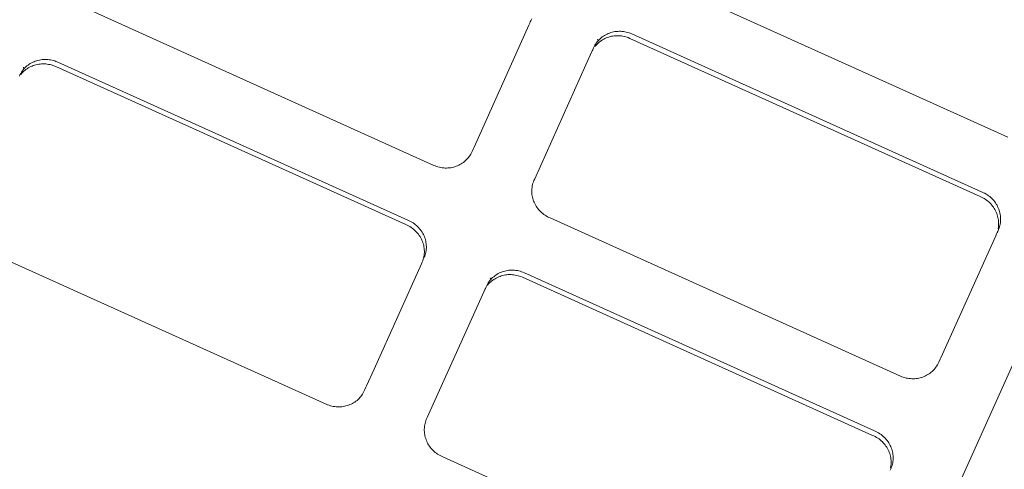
# Model space of a CAD drawing. Header units: millimetres. Extents: x 7483 to 13091, y 8111 to 13871.
# Tile 406 of 656: x 9768.21 to 9771.09, y 10170.33 to 10171.65. Entities that reach past the tile are written whole.
import ezdxf

# ---------------------------------------------------------------- set-up
doc = ezdxf.new("R2010")
doc.units = ezdxf.units.MM
doc.layers.add('2d_2_WYMIAROWA', color=8, linetype='Continuous', lineweight=15)
doc.layers.add('MEBLE PKN', color=150, linetype='Continuous', lineweight=20)
doc.layers.add('a___wymiary', color=7, linetype='Continuous', lineweight=5, true_color=0x000000)
doc.layers.add('wymiary', color=7, linetype='Continuous', lineweight=5, true_color=0xb2b2b2)
doc.styles.add('Arial', font='arial.ttf')
doc.dimstyles.new('wymiary agp1', dxfattribs={"dimtxt": 16, "dimasz": 5, "dimexe": 30, "dimexo": 60, "dimgap": 1.8, "dimtad": 1, "dimdec": 3, "dimrnd": 0.5, "dimdsep": 46, "dimtxsty": 'Arial', "dimblk": 'znacznik', "dimcen": 1.5, "dimse1": 1, "dimse2": 1, "dimclrd": 256, "dimazin": 0, "dimtfac": 1, "dimtdec": 3, "dimtmove": 1, "dimatfit": 3, "dimldrblk": 'znacznik', "dimfxl": 0, "dimlwd": -1, "dimarcsym": 0})

# ---------------------------------------------------------------- blocks, each defined once
blk = doc.blocks.new('WYSPA KASOWA')
at = {"layer": '2d_2_WYMIAROWA'}
for p, q in [((-320.2455, 7.5241), (-321.2712, 7.9868)), ((-321.9277, 7.4417), (-322.9534, 7.9044)), ((-321.6488, 7.8523), (-321.8094, 7.4954)), ((-321.6463, 7.8579), (-321.6488, 7.8523)), ((-321.6448, 7.8619), (-321.6463, 7.8579)), ((-321.6428, 7.8652), (-321.6448, 7.8619)), ((-321.6403, 7.8708), (-321.6428, 7.8652)), ((-321.4372, 7.8151), (-321.434, 7.8176)), ((-321.434, 7.8176), (-321.4307, 7.8199)), ((-321.4307, 7.8199), (-321.4273, 7.8221)), ((-321.4273, 7.8221), (-321.4237, 7.8241)), ((-321.4237, 7.8241), (-321.4201, 7.8259)), ((-321.4201, 7.8259), (-321.4164, 7.8275)), ((-321.4186, 7.8161), (-321.4147, 7.8174)), ((-321.4164, 7.8275), (-321.4126, 7.829)), ((-321.4147, 7.8174), (-321.4108, 7.8185)), ((-321.4126, 7.829), (-321.4088, 7.8303)), ((-321.4108, 7.8185), (-321.4068, 7.8194)), ((-321.4088, 7.8303), (-321.4049, 7.8314)), ((-321.4068, 7.8194), (-321.4028, 7.8201)), ((-321.4049, 7.8314), (-321.4009, 7.8323)), ((-321.4028, 7.8201), (-321.3987, 7.8207)), ((-321.4009, 7.8323), (-321.3969, 7.8331)), ((-321.3987, 7.8207), (-321.3946, 7.8211)), ((-321.3969, 7.8331), (-321.3928, 7.8336)), ((-321.3946, 7.8211), (-321.3905, 7.8212)), ((-321.3928, 7.8336), (-321.3887, 7.834)), ((-321.3905, 7.8212), (-321.3863, 7.8212)), ((-321.3887, 7.834), (-321.3845, 7.8341)), ((-321.3863, 7.8212), (-321.3821, 7.8209)), ((-321.3845, 7.8341), (-321.3803, 7.8341)), ((-321.3821, 7.8209), (-321.3779, 7.8205)), ((-321.3803, 7.8341), (-321.3762, 7.8339)), ((-321.3779, 7.8205), (-321.3737, 7.8198)), ((-321.3762, 7.8339), (-321.372, 7.8334)), ((-321.3737, 7.8198), (-321.3695, 7.819)), ((-321.372, 7.8334), (-321.3678, 7.8328)), ((-321.3695, 7.819), (-321.3654, 7.8179)), ((-321.3678, 7.8328), (-321.3636, 7.8319)), ((-321.3654, 7.8179), (-321.3612, 7.8166)), ((-321.3636, 7.8319), (-321.3594, 7.8308)), ((-321.3594, 7.8308), (-321.3553, 7.8296)), ((-321.3553, 7.8296), (-321.3521, 7.8284)), ((-321.3521, 7.8284), (-321.347, 7.8263)), ((-321.347, 7.8263), (-320.3211, 7.3635)), ((-321.4594, 7.7855), (-321.4575, 7.7895)), ((-321.4575, 7.7895), (-321.4556, 7.7932)), ((-321.4575, 7.7895), (-321.4545, 7.7905)), ((-321.4556, 7.7932), (-321.4534, 7.7968)), ((-321.4545, 7.7905), (-321.4519, 7.7937)), ((-321.4534, 7.7968), (-321.4511, 7.8002)), ((-321.4519, 7.7937), (-321.4491, 7.7966)), ((-321.4511, 7.8002), (-321.4486, 7.8035)), ((-321.4491, 7.7966), (-321.4462, 7.7995)), ((-321.4486, 7.8035), (-321.4459, 7.8066)), ((-321.4459, 7.8066), (-321.4475, 7.8114)), ((-321.4462, 7.7995), (-321.4431, 7.8021)), ((-321.4459, 7.8066), (-321.4432, 7.8096)), ((-321.4432, 7.8096), (-321.4402, 7.8124)), ((-321.4431, 7.8021), (-321.4399, 7.8046)), ((-321.4402, 7.8124), (-321.4372, 7.8151)), ((-321.4399, 7.8046), (-321.4366, 7.807)), ((-321.4366, 7.807), (-321.4332, 7.8091)), ((-321.4332, 7.8091), (-321.4297, 7.8111)), ((-321.4297, 7.8111), (-321.4261, 7.813)), ((-321.4261, 7.813), (-321.4224, 7.8146)), ((-321.4224, 7.8146), (-321.4186, 7.8161)), ((-321.3612, 7.8166), (-321.3581, 7.8155)), ((-321.3581, 7.8155), (-321.353, 7.8134)), ((-321.353, 7.8134), (-320.3271, 7.3505)), ((-321.6319, 7.4027), (-321.4653, 7.7726)), ((-321.4653, 7.7726), (-321.4632, 7.7771)), ((-321.4632, 7.7771), (-321.4615, 7.7803)), ((-321.4615, 7.7803), (-321.4594, 7.7855)), ((-323.1225, 7.73), (-323.1194, 7.7327)), ((-323.1194, 7.7327), (-323.1162, 7.7352)), ((-323.1162, 7.7352), (-323.1129, 7.7375)), ((-323.1129, 7.7375), (-323.1095, 7.7397)), ((-323.1119, 7.7287), (-323.1083, 7.7306)), ((-323.1095, 7.7397), (-323.106, 7.7417)), ((-323.1083, 7.7306), (-323.1046, 7.7322)), ((-323.106, 7.7417), (-323.1024, 7.7435)), ((-323.1046, 7.7322), (-323.1008, 7.7337)), ((-323.1024, 7.7435), (-323.0987, 7.7452)), ((-323.1008, 7.7337), (-323.097, 7.735)), ((-323.0987, 7.7452), (-323.0949, 7.7466)), ((-323.097, 7.735), (-323.093, 7.7361)), ((-323.0949, 7.7466), (-323.091, 7.7479)), ((-323.093, 7.7361), (-323.0891, 7.737)), ((-323.091, 7.7479), (-323.0871, 7.749)), ((-323.0891, 7.737), (-323.085, 7.7378)), ((-323.0871, 7.749), (-323.0831, 7.75)), ((-323.085, 7.7378), (-323.081, 7.7383)), ((-323.0831, 7.75), (-323.0791, 7.7507)), ((-323.081, 7.7383), (-323.0768, 7.7387)), ((-323.0791, 7.7507), (-323.075, 7.7512)), ((-323.0768, 7.7387), (-323.0727, 7.7388)), ((-323.075, 7.7512), (-323.0709, 7.7516)), ((-323.0727, 7.7388), (-323.0685, 7.7388)), ((-323.0709, 7.7516), (-323.0667, 7.7518)), ((-323.0685, 7.7388), (-323.0643, 7.7385)), ((-323.0667, 7.7518), (-323.0626, 7.7517)), ((-323.0643, 7.7385), (-323.0602, 7.7381)), ((-323.0626, 7.7517), (-323.0584, 7.7515)), ((-323.0602, 7.7381), (-323.056, 7.7374)), ((-323.0584, 7.7515), (-323.0542, 7.751)), ((-323.056, 7.7374), (-323.0518, 7.7366)), ((-323.0542, 7.751), (-323.05, 7.7504)), ((-323.0518, 7.7366), (-323.0476, 7.7355)), ((-323.05, 7.7504), (-323.0458, 7.7495)), ((-323.0476, 7.7355), (-323.0435, 7.7342)), ((-323.0458, 7.7495), (-323.0417, 7.7485)), ((-323.0435, 7.7342), (-323.0403, 7.7331)), ((-323.0417, 7.7485), (-323.0375, 7.7472)), ((-323.0403, 7.7331), (-323.0352, 7.731)), ((-323.0375, 7.7472), (-323.0344, 7.746)), ((-323.0352, 7.731), (-322.0093, 7.2682)), ((-323.0344, 7.746), (-323.0292, 7.7439)), ((-323.0292, 7.7439), (-322.0034, 7.2811)), ((-323.1416, 7.7031), (-323.1398, 7.7071)), ((-323.1398, 7.7071), (-323.1378, 7.7108)), ((-323.1398, 7.7071), (-323.1368, 7.7082)), ((-323.1378, 7.7108), (-323.1356, 7.7144)), ((-323.1368, 7.7082), (-323.1341, 7.7113)), ((-323.1356, 7.7144), (-323.1333, 7.7178)), ((-323.1341, 7.7113), (-323.1313, 7.7143)), ((-323.1333, 7.7178), (-323.1308, 7.7211)), ((-323.1313, 7.7143), (-323.1284, 7.7171)), ((-323.1308, 7.7211), (-323.1282, 7.7242)), ((-323.1282, 7.7242), (-323.1297, 7.729)), ((-323.1284, 7.7171), (-323.1253, 7.7197)), ((-323.1282, 7.7242), (-323.1254, 7.7272)), ((-323.1254, 7.7272), (-323.1225, 7.73)), ((-323.1253, 7.7197), (-323.1222, 7.7222)), ((-323.1222, 7.7222), (-323.1189, 7.7246)), ((-323.1189, 7.7246), (-323.1154, 7.7267)), ((-323.1154, 7.7267), (-323.1119, 7.7287)), ((-321.8214, 7.4712), (-321.8237, 7.4678)), ((-321.8192, 7.4748), (-321.8214, 7.4712)), ((-321.8172, 7.4785), (-321.8192, 7.4748)), ((-321.8154, 7.4824), (-321.8172, 7.4785)), ((-321.8113, 7.4914), (-321.8154, 7.4824)), ((-321.8094, 7.4954), (-321.8113, 7.4914)), ((-321.8546, 7.4421), (-321.8584, 7.4404)), ((-321.851, 7.4439), (-321.8546, 7.4421)), ((-321.8475, 7.4459), (-321.851, 7.4439)), ((-321.8441, 7.4481), (-321.8475, 7.4459)), ((-321.8408, 7.4504), (-321.8441, 7.4481)), ((-321.8376, 7.4529), (-321.8408, 7.4504)), ((-321.8345, 7.4556), (-321.8376, 7.4529)), ((-321.8316, 7.4584), (-321.8345, 7.4556)), ((-321.8288, 7.4614), (-321.8316, 7.4584)), ((-321.8262, 7.4645), (-321.8288, 7.4614)), ((-321.8237, 7.4678), (-321.8262, 7.4645)), ((-321.9236, 7.44), (-321.9277, 7.4417)), ((-321.9195, 7.4385), (-321.9236, 7.44)), ((-321.9154, 7.4372), (-321.9195, 7.4385)), ((-321.9112, 7.4361), (-321.9154, 7.4372)), ((-321.907, 7.4352), (-321.9112, 7.4361)), ((-321.9028, 7.4346), (-321.907, 7.4352)), ((-321.8986, 7.4341), (-321.9028, 7.4346)), ((-321.8944, 7.4339), (-321.8986, 7.4341)), ((-321.8903, 7.4339), (-321.8944, 7.4339)), ((-321.8861, 7.434), (-321.8903, 7.4339)), ((-321.882, 7.4344), (-321.8861, 7.434)), ((-321.8779, 7.4349), (-321.882, 7.4344)), ((-321.8739, 7.4357), (-321.8779, 7.4349)), ((-321.8699, 7.4366), (-321.8739, 7.4357)), ((-321.866, 7.4377), (-321.8699, 7.4366)), ((-321.8621, 7.439), (-321.866, 7.4377)), ((-321.8584, 7.4404), (-321.8621, 7.439)), ((-321.6392, 7.3811), (-321.6383, 7.3852)), ((-321.6383, 7.3852), (-321.6372, 7.3892)), ((-321.6372, 7.3892), (-321.6359, 7.3932)), ((-321.6359, 7.3932), (-321.6344, 7.3971)), ((-321.6344, 7.3971), (-321.6319, 7.4027)), ((-321.6405, 7.369), (-321.6402, 7.373)), ((-321.6405, 7.3649), (-321.6405, 7.369)), ((-321.6403, 7.3609), (-321.6405, 7.3649)), ((-321.6399, 7.3568), (-321.6403, 7.3609)), ((-321.6402, 7.373), (-321.6398, 7.3771)), ((-321.6393, 7.3528), (-321.6399, 7.3568)), ((-321.6398, 7.3771), (-321.6392, 7.3811)), ((-320.3211, 7.3635), (-320.3173, 7.3617)), ((-320.3173, 7.3617), (-320.3133, 7.3598)), ((-320.3133, 7.3598), (-320.3095, 7.3576)), ((-320.3095, 7.3576), (-320.3058, 7.3553)), ((-321.6385, 7.3489), (-321.6393, 7.3528)), ((-321.6375, 7.3449), (-321.6385, 7.3489)), ((-321.6363, 7.341), (-321.6375, 7.3449)), ((-321.635, 7.3372), (-321.6363, 7.341)), ((-321.6334, 7.3335), (-321.635, 7.3372)), ((-321.6317, 7.3298), (-321.6334, 7.3335)), ((-321.6298, 7.3261), (-321.6317, 7.3298)), ((-320.3271, 7.3505), (-320.3232, 7.3488)), ((-320.3232, 7.3488), (-320.3193, 7.3468)), ((-320.3193, 7.3468), (-320.3154, 7.3447)), ((-320.3154, 7.3447), (-320.3118, 7.3424)), ((-320.3118, 7.3424), (-320.3083, 7.34)), ((-320.3083, 7.34), (-320.3049, 7.3373)), ((-320.3058, 7.3553), (-320.3023, 7.3529)), ((-320.3049, 7.3373), (-320.3016, 7.3346)), ((-320.3023, 7.3529), (-320.2989, 7.3503)), ((-320.3016, 7.3346), (-320.2986, 7.3317)), ((-320.2989, 7.3503), (-320.2957, 7.3475)), ((-320.2986, 7.3317), (-320.2957, 7.3287)), ((-320.2957, 7.3475), (-320.2926, 7.3447)), ((-320.2957, 7.3287), (-320.2929, 7.3256)), ((-320.2926, 7.3447), (-320.2897, 7.3417)), ((-320.2897, 7.3417), (-320.287, 7.3385)), ((-320.287, 7.3385), (-320.2844, 7.3353)), ((-320.2844, 7.3353), (-320.2819, 7.3319)), ((-320.2819, 7.3319), (-320.2797, 7.3285)), ((-320.2797, 7.3285), (-320.2776, 7.325)), ((-321.6277, 7.3226), (-321.6298, 7.3261)), ((-321.6255, 7.3192), (-321.6277, 7.3226)), ((-321.6231, 7.3158), (-321.6255, 7.3192)), ((-321.6205, 7.3126), (-321.6231, 7.3158)), ((-321.6177, 7.3095), (-321.6205, 7.3126)), ((-321.6148, 7.3065), (-321.6177, 7.3095)), ((-321.6117, 7.3036), (-321.6148, 7.3065)), ((-321.6085, 7.3008), (-321.6117, 7.3036)), ((-321.6051, 7.2982), (-321.6085, 7.3008)), ((-321.6016, 7.2958), (-321.6051, 7.2982)), ((-320.2929, 7.3256), (-320.2903, 7.3224)), ((-320.2903, 7.3224), (-320.2879, 7.319)), ((-320.2879, 7.319), (-320.2856, 7.3156)), ((-320.2856, 7.3156), (-320.2836, 7.312)), ((-320.2836, 7.312), (-320.2817, 7.3084)), ((-320.2817, 7.3084), (-320.2799, 7.3047)), ((-320.2799, 7.3047), (-320.2784, 7.301)), ((-320.2784, 7.301), (-320.277, 7.2971)), ((-320.2776, 7.325), (-320.2757, 7.3214)), ((-320.2757, 7.3214), (-320.274, 7.3177)), ((-320.274, 7.3177), (-320.2725, 7.3139)), ((-320.2725, 7.3139), (-320.2711, 7.3101)), ((-320.2711, 7.3101), (-320.2699, 7.3062)), ((-320.2699, 7.3062), (-320.2689, 7.3023)), ((-320.2689, 7.3023), (-320.2682, 7.2983)), ((-320.2682, 7.2983), (-320.2676, 7.2943)), ((-322.0034, 7.2811), (-321.9995, 7.2794)), ((-321.9995, 7.2794), (-321.9956, 7.2774)), ((-321.9956, 7.2774), (-321.9917, 7.2753)), ((-321.9917, 7.2753), (-321.9881, 7.273)), ((-321.9881, 7.273), (-321.9845, 7.2705)), ((-321.9845, 7.2705), (-321.9812, 7.2679)), ((-321.5979, 7.2935), (-321.6016, 7.2958)), ((-321.5941, 7.2914), (-321.5979, 7.2935)), ((-321.5901, 7.2894), (-321.5941, 7.2914)), ((-321.5862, 7.2876), (-321.5901, 7.2894)), ((-320.5604, 6.8248), (-321.5862, 7.2876)), ((-320.277, 7.2971), (-320.2759, 7.2933)), ((-320.2759, 7.2933), (-320.2749, 7.2893)), ((-320.2749, 7.2893), (-320.2741, 7.2854)), ((-320.2741, 7.2854), (-320.2735, 7.2814)), ((-320.2735, 7.2814), (-320.2731, 7.2773)), ((-320.2729, 7.2692), (-320.2732, 7.2651)), ((-320.2731, 7.2773), (-320.2729, 7.2733)), ((-320.2729, 7.2733), (-320.2729, 7.2692)), ((-320.2683, 7.27), (-320.2691, 7.2659)), ((-320.2677, 7.274), (-320.2683, 7.27)), ((-320.2672, 7.2781), (-320.2677, 7.274)), ((-320.2676, 7.2943), (-320.2672, 7.2903)), ((-320.2672, 7.2903), (-320.267, 7.2862)), ((-320.267, 7.2821), (-320.2672, 7.2781)), ((-320.267, 7.2862), (-320.267, 7.2821)), ((-322.0093, 7.2682), (-322.0055, 7.2664)), ((-322.0055, 7.2664), (-322.0015, 7.2644)), ((-322.0015, 7.2644), (-321.9977, 7.2623)), ((-321.9977, 7.2623), (-321.994, 7.26)), ((-321.994, 7.26), (-321.9905, 7.2576)), ((-321.9905, 7.2576), (-321.9871, 7.255)), ((-321.9871, 7.255), (-321.9839, 7.2522)), ((-321.9839, 7.2522), (-321.9808, 7.2493)), ((-321.9812, 7.2679), (-321.9779, 7.2652)), ((-321.9808, 7.2493), (-321.9779, 7.2463)), ((-321.9779, 7.2652), (-321.9749, 7.2623)), ((-321.9779, 7.2463), (-321.9751, 7.2432)), ((-321.9751, 7.2432), (-321.9725, 7.24)), ((-321.9749, 7.2623), (-321.9719, 7.2593)), ((-321.9719, 7.2593), (-321.9692, 7.2561)), ((-321.9692, 7.2561), (-321.9666, 7.2529)), ((-321.9666, 7.2529), (-321.9642, 7.2496)), ((-321.9642, 7.2496), (-321.9619, 7.2461)), ((-321.9619, 7.2461), (-321.9598, 7.2426)), ((-321.9598, 7.2426), (-321.958, 7.239)), ((-320.279, 7.2411), (-320.2815, 7.2354)), ((-320.2775, 7.245), (-320.279, 7.2411)), ((-320.2755, 7.2484), (-320.2775, 7.245)), ((-320.2731, 7.254), (-320.2755, 7.2484)), ((-320.2736, 7.2611), (-320.2742, 7.257)), ((-320.2742, 7.257), (-320.2731, 7.254)), ((-320.2732, 7.2651), (-320.2736, 7.2611)), ((-320.2715, 7.2579), (-320.2731, 7.254)), ((-320.2702, 7.2619), (-320.2715, 7.2579)), ((-320.2691, 7.2659), (-320.2702, 7.2619)), ((-321.9725, 7.24), (-321.9701, 7.2366)), ((-321.9701, 7.2366), (-321.9679, 7.2332)), ((-321.9679, 7.2332), (-321.9658, 7.2296)), ((-321.9658, 7.2296), (-321.9639, 7.226)), ((-321.9639, 7.226), (-321.9622, 7.2223)), ((-321.9622, 7.2223), (-321.9606, 7.2186)), ((-321.9606, 7.2186), (-321.9593, 7.2148)), ((-321.9593, 7.2148), (-321.9581, 7.2109)), ((-321.958, 7.239), (-321.9562, 7.2353)), ((-321.9562, 7.2353), (-321.9547, 7.2315)), ((-321.9547, 7.2315), (-321.9533, 7.2277)), ((-321.9533, 7.2277), (-321.9522, 7.2238)), ((-321.9522, 7.2238), (-321.9512, 7.2199)), ((-321.9512, 7.2199), (-321.9504, 7.2159)), ((-321.9504, 7.2159), (-321.9498, 7.2119)), ((-321.9498, 7.2119), (-321.9494, 7.2079)), ((-320.2815, 7.2354), (-320.4421, 6.8785)), ((-322.2426, 6.7424), (-323.2684, 7.2052)), ((-321.9581, 7.2109), (-321.9571, 7.2069)), ((-321.9571, 7.2069), (-321.9563, 7.203)), ((-321.9563, 7.203), (-321.9557, 7.199)), ((-321.9554, 7.1828), (-321.9558, 7.1787)), ((-321.9557, 7.199), (-321.9553, 7.1949)), ((-321.9552, 7.1868), (-321.9554, 7.1828)), ((-321.9553, 7.1949), (-321.9552, 7.1909)), ((-321.9552, 7.1909), (-321.9552, 7.1868)), ((-321.9514, 7.1835), (-321.9525, 7.1795)), ((-321.9505, 7.1876), (-321.9514, 7.1835)), ((-321.9499, 7.1916), (-321.9505, 7.1876)), ((-321.9495, 7.1957), (-321.9499, 7.1916)), ((-321.9492, 7.1998), (-321.9495, 7.1957)), ((-321.9494, 7.2079), (-321.9492, 7.2038)), ((-321.9492, 7.2038), (-321.9492, 7.1998)), ((-321.9612, 7.1587), (-321.9637, 7.1531)), ((-321.9597, 7.1626), (-321.9612, 7.1587)), ((-321.9584, 7.1666), (-321.9597, 7.1626)), ((-321.9573, 7.1706), (-321.9584, 7.1666)), ((-321.9538, 7.1755), (-321.9573, 7.1706)), ((-321.9565, 7.1746), (-321.9573, 7.1706)), ((-321.9558, 7.1787), (-321.9565, 7.1746)), ((-321.9525, 7.1795), (-321.9538, 7.1755)), ((-320.5766, 6.0932), (-320.099, 7.1536)), ((-321.9637, 7.1531), (-322.1024, 6.8453)), ((-321.7422, 7.1228), (-321.7387, 7.1248)), ((-321.7387, 7.1248), (-321.7351, 7.1266)), ((-321.7351, 7.1266), (-321.7314, 7.1283)), ((-321.7314, 7.1283), (-321.7276, 7.1298)), ((-321.7276, 7.1298), (-321.7237, 7.1311)), ((-321.7237, 7.1311), (-321.7198, 7.1322)), ((-321.7198, 7.1322), (-321.7158, 7.1331)), ((-321.7158, 7.1331), (-321.7118, 7.1338)), ((-321.7118, 7.1338), (-321.7077, 7.1344)), ((-321.7077, 7.1344), (-321.7036, 7.1347)), ((-321.7036, 7.1347), (-321.6995, 7.1349)), ((-321.6995, 7.1349), (-321.6953, 7.1349)), ((-321.6953, 7.1349), (-321.6911, 7.1346)), ((-321.6911, 7.1346), (-321.6869, 7.1342)), ((-321.6869, 7.1342), (-321.6827, 7.1335)), ((-321.6827, 7.1335), (-321.6785, 7.1327)), ((-321.6785, 7.1327), (-321.6744, 7.1316)), ((-321.6744, 7.1316), (-321.6702, 7.1303)), ((-321.6702, 7.1303), (-321.6671, 7.1292)), ((-321.6671, 7.1292), (-321.662, 7.1271)), ((-321.662, 7.1271), (-320.6361, 6.6642)), ((-321.7705, 7.094), (-321.7683, 7.0975)), ((-321.7683, 7.0975), (-321.766, 7.101)), ((-321.7668, 7.0944), (-321.764, 7.0974)), ((-321.766, 7.101), (-321.7635, 7.1042)), ((-321.764, 7.0974), (-321.7611, 7.1002)), ((-321.7635, 7.1042), (-321.7609, 7.1074)), ((-321.7609, 7.1074), (-321.7624, 7.1121)), ((-321.7611, 7.1002), (-321.7581, 7.1029)), ((-321.7609, 7.1074), (-321.7581, 7.1103)), ((-321.7581, 7.1103), (-321.7552, 7.1132)), ((-321.7581, 7.1029), (-321.7549, 7.1054)), ((-321.7552, 7.1132), (-321.7521, 7.1158)), ((-321.7549, 7.1054), (-321.7516, 7.1077)), ((-321.7521, 7.1158), (-321.7489, 7.1183)), ((-321.7516, 7.1077), (-321.7481, 7.1099)), ((-321.7489, 7.1183), (-321.7456, 7.1207)), ((-321.7481, 7.1099), (-321.7446, 7.1119)), ((-321.7456, 7.1207), (-321.7422, 7.1228)), ((-321.7446, 7.1119), (-321.741, 7.1137)), ((-321.741, 7.1137), (-321.7373, 7.1154)), ((-321.7373, 7.1154), (-321.7335, 7.1168)), ((-321.7335, 7.1168), (-321.7297, 7.1181)), ((-321.7297, 7.1181), (-321.7258, 7.1192)), ((-321.7258, 7.1192), (-321.7218, 7.1202)), ((-321.7218, 7.1202), (-321.7177, 7.1209)), ((-321.7177, 7.1209), (-321.7137, 7.1215)), ((-321.7137, 7.1215), (-321.7095, 7.1218)), ((-321.7095, 7.1218), (-321.7054, 7.122)), ((-321.7054, 7.122), (-321.7012, 7.1219)), ((-321.7012, 7.1219), (-321.6971, 7.1217)), ((-321.6971, 7.1217), (-321.6929, 7.1212)), ((-321.6929, 7.1212), (-321.6887, 7.1206)), ((-321.6887, 7.1206), (-321.6845, 7.1197)), ((-321.6845, 7.1197), (-321.6803, 7.1187)), ((-321.6803, 7.1187), (-321.6762, 7.1174)), ((-321.6762, 7.1174), (-321.673, 7.1163)), ((-321.673, 7.1163), (-321.6679, 7.1141)), ((-321.6679, 7.1141), (-320.642, 6.6513)), ((-321.9469, 6.7034), (-321.7803, 7.0733)), ((-321.7803, 7.0733), (-321.7781, 7.0779)), ((-321.7781, 7.0779), (-321.7764, 7.081)), ((-321.7764, 7.081), (-321.7743, 7.0863)), ((-321.7743, 7.0863), (-321.7725, 7.0902)), ((-321.7725, 7.0902), (-321.7705, 7.094)), ((-321.7725, 7.0902), (-321.7695, 7.0913)), ((-321.7695, 7.0913), (-321.7668, 7.0944)), ((-320.4481, 6.8656), (-320.4499, 6.8616)), ((-320.444, 6.8746), (-320.4481, 6.8656)), ((-320.4421, 6.8785), (-320.444, 6.8746)), ((-322.1024, 6.8453), (-322.1244, 6.7961)), ((-320.4673, 6.8387), (-320.4703, 6.8361)), ((-320.4643, 6.8415), (-320.4673, 6.8387)), ((-320.4615, 6.8445), (-320.4643, 6.8415)), ((-320.4589, 6.8476), (-320.4615, 6.8445)), ((-320.4564, 6.8509), (-320.4589, 6.8476)), ((-320.4541, 6.8544), (-320.4564, 6.8509)), ((-320.4519, 6.8579), (-320.4541, 6.8544)), ((-320.4499, 6.8616), (-320.4519, 6.8579)), ((-320.5563, 6.8231), (-320.5604, 6.8248)), ((-320.5522, 6.8216), (-320.5563, 6.8231)), ((-320.5481, 6.8203), (-320.5522, 6.8216)), ((-320.5439, 6.8192), (-320.5481, 6.8203)), ((-320.5397, 6.8184), (-320.5439, 6.8192)), ((-320.5355, 6.8177), (-320.5397, 6.8184)), ((-320.5313, 6.8173), (-320.5355, 6.8177)), ((-320.5271, 6.817), (-320.5313, 6.8173)), ((-320.523, 6.817), (-320.5271, 6.817)), ((-320.5188, 6.8172), (-320.523, 6.817)), ((-320.5147, 6.8175), (-320.5188, 6.8172)), ((-320.5106, 6.8181), (-320.5147, 6.8175)), ((-320.5066, 6.8188), (-320.5106, 6.8181)), ((-320.5026, 6.8197), (-320.5066, 6.8188)), ((-320.4987, 6.8208), (-320.5026, 6.8197)), ((-320.4948, 6.8221), (-320.4987, 6.8208)), ((-320.4911, 6.8236), (-320.4948, 6.8221)), ((-320.4874, 6.8252), (-320.4911, 6.8236)), ((-320.4837, 6.8271), (-320.4874, 6.8252)), ((-320.4802, 6.8291), (-320.4837, 6.8271)), ((-320.4768, 6.8312), (-320.4802, 6.8291)), ((-320.4735, 6.8336), (-320.4768, 6.8312)), ((-320.4703, 6.8361), (-320.4735, 6.8336)), ((-322.1322, 6.7793), (-322.1341, 6.7755)), ((-322.1303, 6.7832), (-322.1322, 6.7793)), ((-322.1262, 6.7922), (-322.1303, 6.7832)), ((-322.1244, 6.7961), (-322.1262, 6.7922)), ((-322.1557, 6.7512), (-322.159, 6.7488)), ((-322.1525, 6.7537), (-322.1557, 6.7512)), ((-322.1495, 6.7563), (-322.1525, 6.7537)), ((-322.1465, 6.7591), (-322.1495, 6.7563)), ((-322.1438, 6.7621), (-322.1465, 6.7591)), ((-322.1411, 6.7653), (-322.1438, 6.7621)), ((-322.1386, 6.7685), (-322.1411, 6.7653)), ((-322.1363, 6.772), (-322.1386, 6.7685)), ((-322.1341, 6.7755), (-322.1363, 6.772)), ((-322.2386, 6.7407), (-322.2426, 6.7424)), ((-322.2344, 6.7392), (-322.2386, 6.7407)), ((-322.2303, 6.7379), (-322.2344, 6.7392)), ((-322.2261, 6.7369), (-322.2303, 6.7379)), ((-322.2219, 6.736), (-322.2261, 6.7369)), ((-322.2177, 6.7354), (-322.2219, 6.736)), ((-322.2136, 6.7349), (-322.2177, 6.7354)), ((-322.2094, 6.7347), (-322.2136, 6.7349)), ((-322.2052, 6.7346), (-322.2094, 6.7347)), ((-322.2011, 6.7348), (-322.2052, 6.7346)), ((-322.1969, 6.7351), (-322.2011, 6.7348)), ((-322.1929, 6.7357), (-322.1969, 6.7351)), ((-322.1888, 6.7364), (-322.1929, 6.7357)), ((-322.1848, 6.7373), (-322.1888, 6.7364)), ((-322.1809, 6.7384), (-322.1848, 6.7373)), ((-322.1771, 6.7397), (-322.1809, 6.7384)), ((-322.1733, 6.7412), (-322.1771, 6.7397)), ((-322.1696, 6.7429), (-322.1733, 6.7412)), ((-322.166, 6.7447), (-322.1696, 6.7429)), ((-322.1625, 6.7467), (-322.166, 6.7447)), ((-322.159, 6.7488), (-322.1625, 6.7467)), ((-321.9522, 6.6899), (-321.9509, 6.6939)), ((-321.9509, 6.6939), (-321.9494, 6.6979)), ((-321.9494, 6.6979), (-321.9469, 6.7034)), ((-321.9554, 6.6697), (-321.9552, 6.6738)), ((-321.9554, 6.6657), (-321.9554, 6.6697)), ((-321.9552, 6.6616), (-321.9554, 6.6657)), ((-321.9552, 6.6738), (-321.9548, 6.6778)), ((-321.9548, 6.6778), (-321.9541, 6.6819)), ((-321.9541, 6.6819), (-321.9533, 6.6859)), ((-321.9533, 6.6859), (-321.9522, 6.6899)), ((-320.6361, 6.6642), (-320.6322, 6.6625)), ((-321.9548, 6.6576), (-321.9552, 6.6616)), ((-321.9542, 6.6536), (-321.9548, 6.6576)), ((-321.9534, 6.6496), (-321.9542, 6.6536)), ((-321.9525, 6.6457), (-321.9534, 6.6496)), ((-321.9513, 6.6418), (-321.9525, 6.6457)), ((-321.9499, 6.638), (-321.9513, 6.6418)), ((-321.9484, 6.6342), (-321.9499, 6.638)), ((-320.642, 6.6513), (-320.6382, 6.6496)), ((-320.6382, 6.6496), (-320.6342, 6.6476)), ((-320.6342, 6.6476), (-320.6304, 6.6455)), ((-320.6322, 6.6625), (-320.6283, 6.6605)), ((-320.6304, 6.6455), (-320.6267, 6.6432)), ((-320.6283, 6.6605), (-320.6244, 6.6584)), ((-320.6267, 6.6432), (-320.6232, 6.6407)), ((-320.6244, 6.6584), (-320.6208, 6.6561)), ((-320.6232, 6.6407), (-320.6198, 6.6381)), ((-320.6208, 6.6561), (-320.6172, 6.6537)), ((-320.6198, 6.6381), (-320.6166, 6.6354)), ((-320.6172, 6.6537), (-320.6139, 6.651)), ((-320.6166, 6.6354), (-320.6135, 6.6325)), ((-320.6139, 6.651), (-320.6106, 6.6483)), ((-320.6106, 6.6483), (-320.6076, 6.6454)), ((-320.6076, 6.6454), (-320.6047, 6.6424)), ((-320.6047, 6.6424), (-320.6019, 6.6393)), ((-320.6019, 6.6393), (-320.5993, 6.6361)), ((-320.5993, 6.6361), (-320.5969, 6.6327)), ((-321.9467, 6.6305), (-321.9484, 6.6342)), ((-321.9447, 6.6269), (-321.9467, 6.6305)), ((-321.9427, 6.6234), (-321.9447, 6.6269)), ((-321.9404, 6.6199), (-321.9427, 6.6234)), ((-321.938, 6.6166), (-321.9404, 6.6199)), ((-321.9354, 6.6133), (-321.938, 6.6166)), ((-321.9326, 6.6102), (-321.9354, 6.6133)), ((-321.9297, 6.6072), (-321.9326, 6.6102)), ((-321.9267, 6.6043), (-321.9297, 6.6072)), ((-320.6135, 6.6325), (-320.6106, 6.6295)), ((-320.6106, 6.6295), (-320.6078, 6.6264)), ((-320.6078, 6.6264), (-320.6053, 6.6231)), ((-320.6053, 6.6231), (-320.6028, 6.6198)), ((-320.6028, 6.6198), (-320.6006, 6.6163)), ((-320.6006, 6.6163), (-320.5985, 6.6128)), ((-320.5985, 6.6128), (-320.5966, 6.6092)), ((-320.5969, 6.6327), (-320.5946, 6.6293)), ((-320.5966, 6.6092), (-320.5949, 6.6055)), ((-320.5949, 6.6055), (-320.5933, 6.6017)), ((-320.5946, 6.6293), (-320.5926, 6.6257)), ((-320.5926, 6.6257), (-320.5907, 6.6221)), ((-320.5907, 6.6221), (-320.5889, 6.6184)), ((-320.5889, 6.6184), (-320.5874, 6.6147)), ((-320.5874, 6.6147), (-320.586, 6.6108)), ((-320.586, 6.6108), (-320.5849, 6.607)), ((-320.5849, 6.607), (-320.5839, 6.603)), ((-321.9234, 6.6016), (-321.9267, 6.6043)), ((-321.9201, 6.599), (-321.9234, 6.6016)), ((-321.9165, 6.5965), (-321.9201, 6.599)), ((-321.9129, 6.5942), (-321.9165, 6.5965)), ((-321.909, 6.5921), (-321.9129, 6.5942)), ((-321.9051, 6.5902), (-321.909, 6.5921)), ((-321.9011, 6.5883), (-321.9051, 6.5902)), ((-320.8753, 6.1256), (-321.9011, 6.5883)), ((-320.5933, 6.6017), (-320.592, 6.5979)), ((-320.592, 6.5979), (-320.5908, 6.594)), ((-320.5908, 6.594), (-320.5898, 6.5901)), ((-320.5898, 6.5901), (-320.589, 6.5861)), ((-320.589, 6.5861), (-320.5885, 6.5821)), ((-320.5885, 6.5821), (-320.5881, 6.5781)), ((-320.5881, 6.5781), (-320.5879, 6.574)), ((-320.5839, 6.603), (-320.5831, 6.5991)), ((-320.5831, 6.5991), (-320.5825, 6.595)), ((-320.5822, 6.5788), (-320.5826, 6.5748)), ((-320.5825, 6.595), (-320.5821, 6.591)), ((-320.5819, 6.5829), (-320.5822, 6.5788)), ((-320.5821, 6.591), (-320.5819, 6.587)), ((-320.5819, 6.587), (-320.5819, 6.5829)), ((-320.588, 6.5548), (-320.5905, 6.5491)), ((-320.5885, 6.5618), (-320.5892, 6.5578)), ((-320.5892, 6.5578), (-320.588, 6.5548)), ((-320.5881, 6.5659), (-320.5885, 6.5618)), ((-320.5879, 6.57), (-320.5881, 6.5659)), ((-320.5865, 6.5587), (-320.588, 6.5548)), ((-320.5879, 6.574), (-320.5879, 6.57)), ((-320.5852, 6.5627), (-320.5865, 6.5587)), ((-320.5841, 6.5667), (-320.5852, 6.5627)), ((-320.5832, 6.5707), (-320.5841, 6.5667)), ((-320.5826, 6.5748), (-320.5832, 6.5707))]:
    blk.add_line(p, q, dxfattribs=at)
blk = doc.blocks.new('znacznik')
at = {"layer": 'a___wymiary'}
for p, q in [((0, 1.39355), (0, -1.39355)), ((1.39355, 0), (-1.39355, 0))]:
    blk.add_line(p, q, dxfattribs=at)
at = {"layer": 'a___wymiary', "const_width": 0.2}
blk.add_lwpolyline([(0.87593, 0.87593), (-0.87593, -0.87593)], dxfattribs=at)
blk = doc.blocks.new('*D1303')
at = {"layer": 'Defpoints', "color": 0, "transparency": 16777216}
for p in [(8555.2864, 11469.3622), (10277.0226, 11469.3622), (8692.0284, 9219.5616)]:
    blk.add_point(p, dxfattribs=at)
at = {"layer": 'wymiary', "color": 253, "true_color": 0x999999, "transparency": 16777216}
blk.add_line((8555.2864, 9224.5616), (8555.2864, 11464.3622), dxfattribs=at)
at = {"layer": 'wymiary', "color": 253, "true_color": 0x999999, "transparency": 16777216, "xscale": 5, "yscale": 5, "zscale": 5}
for p, rotation in [((8555.2864, 11469.3622), 90), ((8555.2864, 9219.5616), 270)]:
    blk.add_blockref('znacznik', p, dxfattribs=dict(at, rotation=rotation))
at = {"layer": 'wymiary', "color": 18, "true_color": 0x000000, "transparency": 16777216, "insert": (8545.3172, 10344.4619), "char_height": 16, "attachment_point": 5, "rotation": 90, "style": 'Arial'}
blk.add_mtext('2250', dxfattribs=at)

msp = doc.modelspace()

# ---------------------------------------------------------------- block references
at = {"layer": 'MEBLE PKN'}
msp.add_blockref('WYSPA KASOWA', (10091.3465, 10163.7776), dxfattribs=at)

# ---------------------------------------------------------------- dimensions: what is measured, and where the dimension line sits
at = {"layer": 'wymiary'}
dim = msp.add_linear_dim(base=(8555.2864, 11469.3622), p1=(8692.0284, 9219.5616), p2=(10277.0226, 11469.3622), angle=90, dimstyle='wymiary agp1', override={"dimblk": 'znacznik'}, dxfattribs=at)
dim.commit()
dim.dimension.update_dxf_attribs({"geometry": '*D1303', "text_midpoint": (8545.3172, 10344.4619)})

doc.saveas('drawing.dxf')
